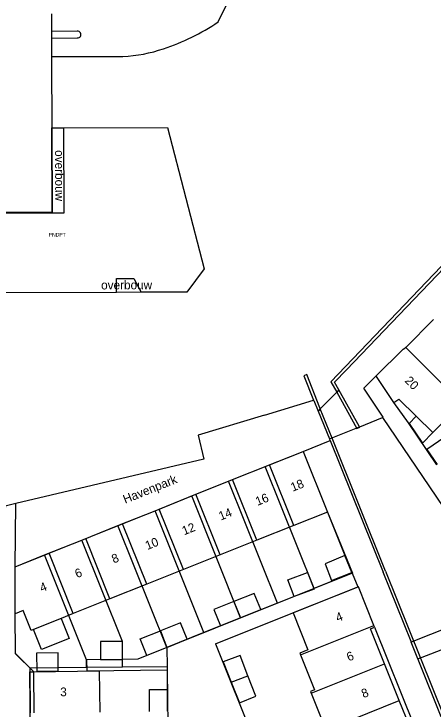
# Model space of a CAD drawing. Extents: x 194485 to 197793, y 468269 to 470822.
# Drawn here: x 194757.7 to 194814.9, y 469525.2 to 469620.1 of the extents above; entities that cross this region are included whole.
import ezdxf

# ---------------------------------------------------------------- set-up
doc = ezdxf.new("R2010")
doc.units = 0
for name, color, linetype in [('BAG plantopografie panden grensvlak pand', 7, 'Continuous'), ('BAG plantopografie panden kenmerkpunt', 7, 'Continuous'), ('BAG plantopografie panden lijnelement overig', 7, 'Continuous'), ('BAG plantopografie panden tekst opmerking', 7, 'Continuous'), ('BGT grensvlak gebouwinstallatie plus 1', 7, 'Continuous'), ('BGT grensvlak overbruggingsdeel plus 1', 7, 'Continuous'), ('BGT grensvlak pand op maaiveld', 7, 'Continuous'), ('BGT grensvlak pand op maaiveld LR', 7, 'Continuous'), ('BGT grensvlak scheiding', 7, 'Continuous'), ('BGT grensvlak wegdeel', 7, 'Continuous'), ('BGT lijnelement scheiding muur', 7, 'Continuous'), ('BGT tekst huisnummerreeks', 7, 'Continuous'), ('BGT tekst openbare ruimte label terrein', 7, 'Continuous'), ('GEM grensvlak WOZ_BRK percelen', 7, 'Continuous')]:
    doc.layers.add(name, color=color, linetype=linetype)

msp = doc.modelspace()

# ---------------------------------------------------------------- linework, layer by layer
at = {"layer": 'BAG plantopografie panden grensvlak pand'}
for p, q in [((194762.84, 469604.493), (194764.504, 469604.499)), ((194762.879, 469592.909), (194762.84, 469604.493)), ((194764.504, 469604.499), (194778.628, 469604.548)), ((194753.912, 469592.879), (194762.879, 469592.909)), ((194771.69, 469582.059), (194754.094, 469582)), ((194775.054, 469582.07), (194771.69, 469582.059)), ((194781.276, 469582.091), (194775.054, 469582.07))]:
    msp.add_line(p, q, dxfattribs=at)
msp.add_lwpolyline([(194778.628, 469604.548), (194783.654, 469585.266), (194781.276, 469582.091)], dxfattribs=at)
at = {"layer": 'BAG plantopografie panden lijnelement overig'}
for p, q in [((194764.543, 469592.915), (194764.504, 469604.499)), ((194762.879, 469592.909), (194764.543, 469592.915))]:
    msp.add_line(p, q, dxfattribs=at)
msp.add_lwpolyline([(194771.69, 469582.059), (194771.683, 469583.957), (194774.047, 469583.965), (194775.054, 469582.07)], dxfattribs=at)
at = {"layer": 'BGT grensvlak gebouwinstallatie plus 1'}
for p, q in [((194811.606, 469564.158), (194812.586, 469565.154)), ((194811.606, 469564.158), (194813.443, 469561.497)), ((194813.443, 469561.497), (194814.85, 469562.927))]:
    msp.add_line(p, q, dxfattribs=at)
msp.add_lwpolyline([(194764.132, 469537.566), (194765.229, 469534.817), (194761.455, 469533.31), (194760.357, 469536.059)], dxfattribs=at)
at = {"layer": 'BGT grensvlak overbruggingsdeel plus 1'}
for p, q in [((194801.731, 469568.451), (194799.486, 469566.169)), ((194802.018, 469568.743), (194801.731, 469568.451)), ((194804.839, 469563.698), (194802.018, 469568.743)), ((194799.486, 469566.169), (194799.182, 469565.859)), ((194799.182, 469565.859), (194800.724, 469562.068)), ((194800.724, 469562.068), (194804.839, 469563.698)), ((194823.193, 469538.833), (194811.908, 469534.331)), ((194812.809, 469532.023), (194823.735, 469536.36)), ((194812.809, 469532.023), (194811.908, 469534.331))]:
    msp.add_line(p, q, dxfattribs=at)
at = {"layer": 'BGT grensvlak pand op maaiveld'}
for p, q in [((194762.788, 469620.09), (194762.796, 469617.679)), ((194762.796, 469617.679), (194762.799, 469616.741)), ((194762.799, 469616.741), (194762.807, 469614.224)), ((194762.807, 469614.224), (194762.877, 469593.563)), ((194762.879, 469592.964), (194748.493, 469592.906)), ((194762.877, 469593.563), (194762.879, 469592.964)), ((194814.957, 469578.351), (194811.143, 469574.529)), ((194807.079, 469570.616), (194807.096, 469570.591)), ((194814.85, 469562.927), (194818.781, 469566.906)), ((194812.586, 469565.154), (194814.85, 469562.927)), ((194792.541, 469558.517), (194797.138, 469560.36)), ((194797.138, 469560.36), (194800.455, 469552.074)), ((194814.031, 469560.613), (194815.419, 469558.554)), ((194787.528, 469556.508), (194792.541, 469558.517)), ((194782.517, 469554.499), (194787.528, 469556.508)), ((194777.504, 469552.489), (194782.517, 469554.499)), ((194772.492, 469550.48), (194777.504, 469552.489)), ((194800.455, 469552.074), (194795.86, 469550.239)), ((194767.479, 469548.471), (194772.492, 469550.48)), ((194795.86, 469550.239), (194790.844, 469548.236)), ((194762.467, 469546.462), (194767.479, 469548.471)), ((194790.844, 469548.236), (194785.83, 469546.233)), ((194757.87, 469544.619), (194762.467, 469546.462)), ((194785.83, 469546.233), (194780.815, 469544.23)), ((194802.831, 469546.128), (194800.13, 469544.988)), ((194803.78, 469543.815), (194802.831, 469546.128)), ((194757.829, 469538.176), (194757.87, 469544.619)), ((194780.815, 469544.23), (194775.8, 469542.227)), ((194795.911, 469540.539), (194795.045, 469542.815)), ((194775.8, 469542.227), (194770.785, 469540.224)), ((194770.785, 469540.224), (194765.771, 469538.221)), ((194765.771, 469538.221), (194764.132, 469537.566)), ((194764.132, 469537.566), (194760.357, 469536.059)), ((194806.899, 469536.384), (194806.809, 469536.609)), ((194769.515, 469531.93), (194772.498, 469531.949)), ((194772.498, 469531.949), (194772.498, 469531.962)), ((194810.27, 469526.36), (194808.262, 469531.373)), ((194760.452, 469524.686), (194760.395, 469530.289)), ((194812.278, 469521.348), (194810.27, 469526.36))]:
    msp.add_line(p, q, dxfattribs=at)
for points in [[(194811.143, 469574.529), (194810.856, 469574.241), (194810.791, 469574.307), (194807.079, 469570.616)], [(194807.096, 469570.591), (194809.488, 469567.029), (194809.509, 469567.043)], [(194809.509, 469567.043), (194810.201, 469567.501), (194812.586, 469565.154)], [(194817.884, 469560.23), (194816.501, 469562.293), (194814.031, 469560.613)], [(194800.13, 469544.988), (194801.034, 469542.751), (194803.78, 469543.815)], [(194795.045, 469542.815), (194797.75, 469543.846), (194798.607, 469541.621)], [(194804.603, 469541.838), (194795.783, 469538.309), (194797.798, 469533.257), (194796.696, 469532.811), (194796.784, 469532.593)], [(194806.809, 469536.609), (194804.702, 469541.878), (194804.603, 469541.838)], [(194788.607, 469537.654), (194791.358, 469538.769), (194790.45, 469540.976), (194787.71, 469539.879)], [(194798.607, 469541.621), (194798.63, 469541.562), (194795.915, 469540.528), (194795.911, 469540.539)], [(194787.71, 469539.879), (194784.97, 469538.782), (194785.855, 469536.539), (194788.607, 469537.654)], [(194760.357, 469536.059), (194760.019, 469535.924), (194758.959, 469538.621), (194757.829, 469538.176)], [(194778.56, 469533.594), (194781.326, 469534.705), (194780.43, 469536.962), (194777.66, 469535.856)], [(194808.262, 469531.373), (194806.345, 469536.158), (194806.899, 469536.384)], [(194778.56, 469533.594), (194775.793, 469532.482), (194774.89, 469534.75), (194777.66, 469535.856)], [(194772.498, 469531.962), (194772.49, 469534.405), (194769.501, 469534.397), (194769.515, 469531.93)], [(194763.722, 469530.414), (194763.703, 469532.841), (194760.776, 469532.824), (194760.795, 469530.374), (194763.722, 469530.414)], [(194789.613, 469529.739), (194788.53, 469532.511), (194786.233, 469531.626), (194787.338, 469528.842)], [(194796.784, 469532.593), (194798.706, 469527.816), (194798.147, 469527.591), (194798.24, 469527.358)], [(194760.395, 469530.289), (194769.33, 469530.408), (194769.387, 469524.778)], [(194787.338, 469528.842), (194788.443, 469526.057), (194790.695, 469526.967), (194789.613, 469529.739)], [(194776.16, 469524.874), (194776.169, 469527.848), (194778.593, 469527.838), (194778.588, 469524.882)], [(194798.24, 469527.358), (194800.149, 469522.577), (194799.589, 469522.352), (194799.682, 469522.12)]]:
    msp.add_lwpolyline(points, dxfattribs=at)
at = {"layer": 'BGT grensvlak pand op maaiveld LR'}
for p, q in [((194811.143, 469574.529), (194818.781, 469566.906)), ((194795.86, 469550.239), (194792.541, 469558.517)), ((194790.844, 469548.236), (194787.528, 469556.508)), ((194785.83, 469546.233), (194782.517, 469554.499)), ((194780.815, 469544.23), (194777.504, 469552.489)), ((194775.8, 469542.227), (194772.492, 469550.48)), ((194770.785, 469540.224), (194767.479, 469548.471)), ((194765.771, 469538.221), (194762.467, 469546.462)), ((194787.71, 469539.879), (194788.607, 469537.654)), ((194796.784, 469532.593), (194806.809, 469536.609)), ((194777.66, 469535.856), (194778.56, 469533.594)), ((194798.24, 469527.358), (194808.262, 469531.373)), ((194787.338, 469528.842), (194789.613, 469529.739)), ((194799.682, 469522.12), (194810.27, 469526.36))]:
    msp.add_line(p, q, dxfattribs=at)
at = {"layer": 'BGT grensvlak scheiding'}
for p, q in [((194804.842, 469563.693), (194804.839, 469563.698)), ((194800.818, 469561.835), (194808.044, 469543.859))]:
    msp.add_line(p, q, dxfattribs=at)
for points in [[(194838.642, 469618.732), (194838.46, 469618.401), (194841.861, 469616.34), (194839.849, 469612.966), (194841.098, 469611.832), (194800.946, 469569.863), (194801.731, 469568.451)], [(194803.062, 469571.505), (194817.424, 469586.499), (194830.137, 469599.78)], [(194802.018, 469568.743), (194801.428, 469569.799), (194803.062, 469571.505)], [(194799.486, 469566.169), (194799.428, 469566.31), (194797.633, 469570.833), (194797.261, 469570.683), (194798.582, 469567.334)], [(194801.731, 469568.451), (194804.49, 469563.49), (194804.863, 469563.655), (194804.842, 469563.693)], [(194798.582, 469567.334), (194798.59, 469567.314), (194799.182, 469565.859)], [(194808.402, 469544.028), (194801.12, 469562.172), (194799.486, 469566.169)], [(194800.724, 469562.068), (194800.737, 469562.037), (194800.818, 469561.835)], [(194811.908, 469534.331), (194811.885, 469534.39), (194808.044, 469543.859)], [(194808.402, 469544.028), (194813.167, 469532.11), (194822.891, 469507.949), (194823.111, 469507.354), (194828.346, 469494.356), (194829.297, 469491.931), (194842.241, 469459.762), (194843.193, 469457.323), (194846.06, 469450.233), (194846.279, 469449.635), (194849.21, 469442.337)], [(194828.029, 469494.171), (194828.009, 469494.221), (194822.775, 469507.204), (194822.548, 469507.812), (194812.834, 469531.96), (194812.809, 469532.023)]]:
    msp.add_lwpolyline(points, dxfattribs=at)
at = {"layer": 'BGT grensvlak wegdeel'}
for p, q in [((194786.042, 469620.028), (194787.619, 469623.018)), ((194785.538, 469618.955), (194786.042, 469620.028)), ((194766.326, 469617.691), (194762.796, 469617.679)), ((194762.799, 469616.741), (194766.321, 469616.781)), ((194762.807, 469614.224), (194772.549, 469614.257)), ((194791.889, 469565.305), (194798.582, 469567.334)), ((194807.967, 469564.978), (194808.061, 469565.017)), ((194807.967, 469564.978), (194822.08, 469544.119)), ((194797.138, 469560.36), (194800.818, 469561.835)), ((194757.87, 469544.619), (194757.925, 469553.224)), ((194803.823, 469543.713), (194798.607, 469541.621)), ((194803.78, 469543.815), (194803.823, 469543.713)), ((194803.823, 469543.713), (194804.592, 469541.867)), ((194785.176, 469534.079), (194804.592, 469541.867)), ((194804.592, 469541.867), (194804.603, 469541.838)), ((194795.911, 469540.539), (194774.58, 469531.984)), ((194806.899, 469536.384), (194830.823, 469476.688)), ((194769.515, 469531.93), (194767.593, 469531.909)), ((194767.593, 469531.909), (194767.609, 469530.423)), ((194774.58, 469531.984), (194772.498, 469531.962)), ((194767.609, 469530.423), (194778.63, 469530.527)), ((194779.213, 469476.004), (194778.63, 469530.527)), ((194760.353, 469530.288), (194760.395, 469530.289))]:
    msp.add_line(p, q, dxfattribs=at)
for points in [[(194808.061, 469565.017), (194805.422, 469568.99), (194807.079, 469570.616)], [(194815.384, 469558.53), (194811.532, 469564.235), (194809.509, 469567.043)], [(194791.889, 469565.305), (194782.823, 469562.556), (194783.584, 469559.289), (194757.925, 469553.224)], [(194804.842, 469563.693), (194804.869, 469563.691), (194807.967, 469564.978)], [(194757.925, 469553.224), (194756.477, 469552.882), (194756.52, 469552.752), (194753.653, 469552.119)], [(194785.176, 469534.079), (194812.726, 469465.392), (194812.726, 469465.362)], [(194760.412, 469475.803), (194759.829, 469530.281), (194760.353, 469530.288)]]:
    msp.add_lwpolyline(points, dxfattribs=at)
for centre, radius, start, end in [((194768.416, 469644.501), 30.753, 288.36377, 303.83139), ((194766.373, 469617.236), 0.458, 263.44079, 95.92959), ((194771.781, 469633.423), 19.182, 272.29382, 289.24919)]:
    msp.add_arc(centre, radius, start, end, dxfattribs=at)
at = {"layer": 'BGT lijnelement scheiding muur'}
for p, q in [((194800.455, 469552.074), (194802.831, 469546.128)), ((194757.907, 469532.725), (194757.829, 469538.176)), ((194760.395, 469530.289), (194757.907, 469532.725))]:
    msp.add_line(p, q, dxfattribs=at)
at = {"layer": 'GEM grensvlak WOZ_BRK percelen'}
for p, q in [((194786.959, 469556.28), (194791.973, 469558.29)), ((194798.646, 469541.647), (194791.973, 469558.29)), ((194781.947, 469554.27), (194786.959, 469556.28)), ((194793.633, 469539.633), (194786.959, 469556.28)), ((194776.936, 469552.261), (194781.947, 469554.27)), ((194788.618, 469537.627), (194781.947, 469554.27)), ((194771.874, 469550.233), (194776.936, 469552.261)), ((194783.606, 469535.624), (194776.936, 469552.261)), ((194766.938, 469548.254), (194771.874, 469550.233)), ((194778.541, 469533.599), (194771.874, 469550.233)), ((194761.857, 469546.217), (194766.938, 469548.254)), ((194772.49, 469534.405), (194766.938, 469548.254)), ((194767.593, 469531.909), (194761.857, 469546.217)), ((194798.646, 469541.647), (194793.633, 469539.633)), ((194793.633, 469539.633), (194788.618, 469537.627)), ((194788.618, 469537.627), (194783.606, 469535.624)), ((194783.606, 469535.624), (194778.541, 469533.599)), ((194772.501, 469530.905), (194772.49, 469534.405)), ((194778.541, 469533.599), (194778.568, 469530.967)), ((194767.604, 469530.856), (194767.593, 469531.909)), ((194767.604, 469530.856), (194759.898, 469530.778)), ((194759.957, 469524.681), (194759.898, 469530.778)), ((194772.501, 469530.905), (194767.604, 469530.856)), ((194778.568, 469530.967), (194772.501, 469530.905)), ((194778.568, 469530.967), (194778.629, 469524.873))]:
    msp.add_line(p, q, dxfattribs=at)
for points in [[(194791.973, 469558.29), (194797.138, 469560.36), (194800.455, 469552.074), (194803.871, 469543.745), (194798.646, 469541.647)], [(194759.898, 469530.778), (194757.881, 469532.762), (194757.829, 469538.176), (194757.87, 469544.619), (194761.857, 469546.217)]]:
    msp.add_lwpolyline(points, dxfattribs=at)

# ---------------------------------------------------------------- texts
at = {"layer": 'BAG plantopografie panden kenmerkpunt'}
msp.add_text('PNDPT', height=0.5, dxfattribs=at).set_placement((194762.418, 469589.676))
at = {"layer": 'BAG plantopografie panden tekst opmerking'}
for rotation, p in [(270.1948, (194763.296, 469601.463)), (0.1948, (194769.582, 469582.455))]:
    msp.add_text('overbouw', height=1.2, rotation=rotation, dxfattribs=at).set_placement(p)
at = {"layer": 'BGT tekst huisnummerreeks'}
for s, rotation, p in [('20', 315.1, (194810.922, 469569.904)), ('18', 21.8, (194795.72, 469554.837)), ('16', 21.8, (194790.915, 469552.911)), ('14', 21.8, (194785.906, 469550.903)), ('12', 21.8, (194780.898, 469548.894)), ('10', 21.8, (194775.881, 469546.884)), ('8', 21.8, (194771.298, 469545.047)), ('6', 21.8, (194766.286, 469543.038)), ('4', 21.8, (194761.485, 469541.113)), ('4', 21.8, (194801.869, 469537.043)), ('6', 21.8, (194803.37, 469531.676)), ('3', 0.6, (194764.001, 469526.924)), ('8', 21.8, (194805.378, 469526.663))]:
    msp.add_text(s, height=1.2, rotation=rotation, dxfattribs=at).set_placement(p)
at = {"layer": 'BGT tekst openbare ruimte label terrein'}
msp.add_text('Havenpark', height=1.2, rotation=21.8, dxfattribs=at).set_placement((194772.855, 469553.2))

doc.saveas('drawing.dxf')
